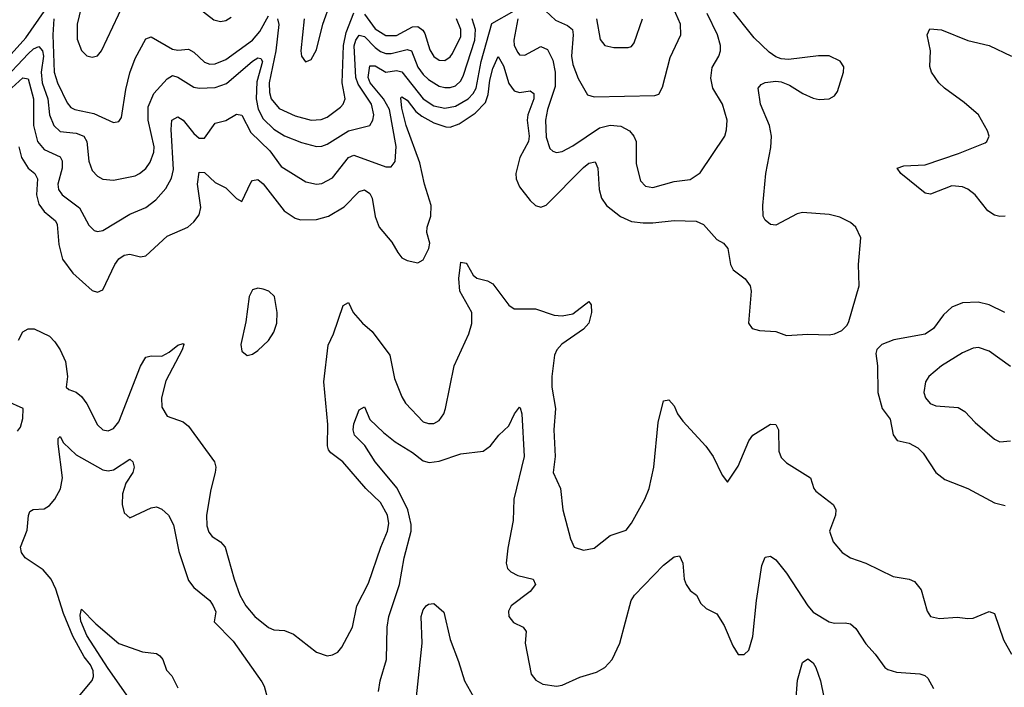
# Model space of a CAD drawing. Header units: inches. Extents: x 884549 to 1028252, y 526810 to 653624.
# Tile 871 of 1056: x 970318 to 974006, y 632325 to 634827. Entities that reach past the tile are written whole.
import ezdxf

# ---------------------------------------------------------------- set-up
doc = ezdxf.new("R2010")
doc.units = ezdxf.units.IN
doc.header["$MEASUREMENT"] = 0
doc.layers.add('A9673', color=7, linetype='Continuous')

msp = doc.modelspace()

# ---------------------------------------------------------------- linework, layer by layer
at = {"layer": 'A9673', "color": 5}
for points, elevation in [([(970556.7, 634910), (970533.8, 634810), (970533.8, 634753.8), (970550, 634710.9), (970570, 634692), (970590, 634686.5), (970610, 634691.5), (970624.1, 634710), (970709.2, 634890)], 2320), ([(972250, 634895.4), (972324.8, 634824.8), (972370, 634805.1), (972389.4, 634790), (972391.8, 634770), (972385.5, 634690), (972390, 634658.4), (972410, 634606), (972445.3, 634545.3), (972470, 634537.2), (972697.3, 634542.7), (972711.8, 634548.2), (972725.6, 634574.4), (972754.4, 634685.6), (972794.1, 634770), (972793.9, 634810), (972767.4, 634870)], 2260), ([(970274.8, 634685.2), (970340.7, 634759.3), (970410, 634857.5)], 2280), ([(970288.9, 634571.1), (970330, 634609.1), (970350, 634605.5), (970370.3, 634530), (970369.8, 634430), (970384.4, 634370), (970410, 634339.8), (970470, 634312.6), (970477.5, 634297.5), (970477.2, 634270), (970460.6, 634210), (970463, 634190), (970476.9, 634170), (970541.9, 634121.9), (970577.5, 634057.5), (970597, 634037), (970610, 634032.6), (970630, 634036.9), (970730, 634097.7), (970790, 634123.2), (970827.9, 634152.1), (970865.3, 634194.7), (970886.8, 634233.2), (970894, 634266), (970885.2, 634414.8), (970887.6, 634450), (970910, 634463), (970930.8, 634450.8), (970970, 634400.6), (970990, 634382.7), (970997.7, 634382.3), (971010, 634382.7), (971050, 634439.1), (971090.5, 634449.5), (971130, 634473), (971150, 634469.1), (971183.6, 634403.6), (971254.9, 634334.9), (971297, 634277), (971390, 634219.7), (971430, 634210.2), (971450, 634212.7), (971490, 634233.8), (971549.2, 634310), (971570, 634318.6), (971690, 634275.2), (971710, 634274.9), (971725.1, 634294.9), (971728.5, 634351.5), (971702.9, 634490), (971681.3, 634530), (971630.5, 634590), (971623.7, 634610), (971630, 634654.4), (971650, 634654.4), (971690, 634630.7), (971730, 634636.5), (971750, 634631), (971830, 634530.5), (971870, 634504.6), (971910, 634495.7), (971950, 634503.1), (971997.5, 634530), (972016.4, 634550), (972027.7, 634570), (972046.9, 634670), (972087.2, 634812.8), (972170, 634860.6)], 2240), ([(970315.4, 634350), (970325.3, 634310), (970350, 634270.7), (970375.1, 634250), (970384.6, 634230), (970380.6, 634170), (970390, 634135.3), (970410, 634107.8), (970452.6, 634072.6), (970458.8, 634058.8), (970464.8, 633984.8), (970478.6, 633930), (970517, 633877), (970590, 633811.8), (970610, 633806), (970630, 633814), (970674.7, 633910), (970690, 633931), (970710, 633945), (970730, 633948.4), (970770, 633938), (970790, 633942), (970870, 634015.2), (970947.3, 634050), (970970, 634069), (970990, 634096.1), (970997, 634123), (970984.4, 634210), (970990, 634255.8), (971010, 634254.7), (971050, 634216.5), (971090, 634196.4), (971130, 634157), (971150, 634146), (971183.7, 634216.3), (971190, 634223.9), (971210, 634227.6), (971230, 634211.7), (971308.2, 634110), (971350, 634083), (971370, 634076.3), (971430, 634077.9), (971475, 634090), (971534.1, 634125.9), (971590, 634182.7), (971610, 634189.3), (971630, 634175), (971637.9, 634157.9), (971649.6, 634089.6), (971665.2, 634050), (971712.7, 633992.7), (971734.4, 633954.4), (971750, 633934.9), (971770, 633924), (971810, 633915.6), (971830, 633927.2), (971851.3, 633970), (971853.9, 633990), (971843.2, 634030), (971844.4, 634050), (971857.9, 634090), (971859.7, 634130), (971834.8, 634210), (971816.6, 634290), (971766.2, 634430), (971750, 634494.7), (971746.3, 634533.7), (971750, 634537.2), (971770, 634525.3), (971802.5, 634482.5), (971824.7, 634464.7), (971870, 634440.4), (971914.9, 634425.1), (971930, 634424.6), (971963.7, 634436.3), (972023.8, 634476.2), (972063.3, 634516.7), (972073.4, 634546.6), (972079.5, 634600.5), (972090, 634644.2), (972110, 634688.9), (972130, 634654.2), (972150, 634587.7), (972170, 634559.8), (972190, 634553.4), (972230, 634559.8), (972244.2, 634550), (972243.8, 634530), (972221.2, 634470), (972219.1, 634450), (972226.9, 634390), (972223.5, 634370), (972192, 634310), (972177.2, 634250), (972178, 634230), (972190, 634200.8), (972230, 634148.9), (972250, 634130.3), (972270, 634124.2), (972290, 634131.6), (972430, 634273.5), (972450, 634288.6), (972474.1, 634294.1), (972483.8, 634270), (972488.7, 634190), (972497.9, 634157.9), (972515.8, 634130), (972568.8, 634088.8), (972610, 634071.2), (972653.9, 634066.1), (972690, 634065.3), (972770, 634074.8), (972852.1, 634072.1), (972879.4, 634059.4), (972930, 634002.8), (972954.8, 633990), (972970.5, 633970), (972980.3, 633910), (972990.3, 633890), (973035.9, 633856), (973054.3, 633830), (973058.3, 633810), (973048.8, 633690), (973061.3, 633670), (973090, 633662), (973150, 633658.2), (973190, 633643.2), (973270, 633648.6), (973350, 633645.6), (973370.6, 633649.4), (973398, 633662), (973418, 633682), (973424.6, 633695.4), (973462.6, 633830), (973460.8, 633910), (973469.2, 634010), (973450, 634048.8), (973430, 634067), (973390, 634087.1), (973350, 634096.8), (973250, 634104.8), (973230, 634099.3), (973150, 634057.4), (973130, 634059.6), (973110, 634076), (973103, 634090), (973101.5, 634130), (973113, 634250), (973131.6, 634348.4), (973133.9, 634390), (973126.7, 634430), (973093.1, 634510), (973084, 634570), (973095.9, 634584.1), (973110, 634591.3), (973150, 634596.5), (973170, 634594), (973201.6, 634581.6), (973251.7, 634550), (973290, 634532.7), (973312.8, 634527.2), (973349.8, 634530.2), (973370, 634541.5), (973381.7, 634558.3), (973404.1, 634630), (973405.2, 634650), (973391.5, 634671.5), (973350, 634690.8), (973310, 634691.7), (973197.7, 634677.7), (973170, 634679.8), (973150, 634687.8), (973125.3, 634705.3), (973070, 634759.1), (972976.1, 634876.1)], 2220), ([(970990, 634868.2), (971045.8, 634825.9), (971070, 634820.1), (971090, 634823.9), (971110, 634835.7)], 2320), ([(971383.9, 634830), (971371.3, 634710), (971374, 634690), (971389.1, 634669.1), (971393, 634670), (971410, 634678.2), (971430, 634713.4), (971453.5, 634810), (971482, 634890)], 2320), ([(970248.6, 634591.4), (970350, 634699.2), (970370, 634718.1), (970390, 634726.9), (970403.4, 634710), (970407.3, 634690), (970398.6, 634630), (970402.5, 634590), (970422.9, 634530), (970430.1, 634470.1), (970445.9, 634430), (970470, 634407.6), (970530, 634401.5), (970558.6, 634390), (970570.1, 634370), (970576.9, 634296.9), (970590, 634262), (970610, 634240.3), (970630, 634229.2), (970670, 634225.6), (970750, 634242), (970766.6, 634250), (970790, 634268.6), (970807.4, 634292.6), (970820.9, 634330), (970821.7, 634350), (970799.9, 634450), (970799.9, 634500.1), (970820.8, 634550), (970870, 634605.4), (970890, 634618), (970910, 634611.6), (970970, 634574.6), (970990.5, 634570.5), (971050, 634572.4), (971092.3, 634587.7), (971190, 634671.3), (971210, 634684.2), (971221.1, 634681.1), (971227.9, 634670), (971206.2, 634593.8), (971203.4, 634530), (971211.4, 634491.4), (971230, 634454.7), (971270, 634417.1), (971310, 634391.6), (971373.8, 634366.2), (971430, 634352.2), (971450, 634353.4), (971470, 634360.7), (971550, 634410.5), (971629.7, 634430), (971641.1, 634450), (971644.2, 634470), (971635.4, 634510), (971585.5, 634585.5), (971577.8, 634610), (971571, 634729), (971576.6, 634750), (971590, 634769.1), (971610, 634763.6), (971650, 634722.2), (971670, 634707.8), (971690, 634700.4), (971710, 634700.1), (971770, 634715.6), (971785.8, 634710), (971810, 634648.9), (971830, 634621.1), (971850, 634602.7), (971890, 634577.5), (971910, 634572.4), (971930, 634572.8), (971950, 634579.4), (971970, 634597.5), (971981.1, 634618.9), (972022.6, 634750), (972026.1, 634790), (972012.5, 634830)], 2260), ([(970445.8, 634830), (970442.7, 634770), (970447.2, 634630), (970459.9, 634590), (970495.8, 634515.8), (970510, 634497.7), (970524, 634490), (970595.2, 634475.2), (970670, 634441.3), (970690, 634445.3), (970699.1, 634460.9), (970715, 634564.9), (970730, 634627.6), (970750, 634681.5), (970790, 634754.7), (970810, 634762.2), (970890, 634716.7), (970910, 634712.5), (970950, 634716), (970970, 634705.5), (971010, 634667.7), (971030, 634660.5), (971050, 634661.1), (971090, 634677.8), (971190, 634749.7), (971218, 634782), (971250, 634840.7)], 2280), ([(971283.3, 634830), (971288.2, 634808.2), (971277.3, 634710), (971252.2, 634590), (971253.5, 634553.5), (971260.6, 634530), (971290, 634494.2), (971350, 634466.3), (971410, 634450.6), (971446.9, 634453.1), (971470, 634462), (971520.4, 634499.6), (971529.9, 634510.1), (971537.7, 634530), (971526.1, 634590), (971530.6, 634730), (971540.8, 634779.2), (971570, 634852.7)], 2280), ([(971610, 634847.5), (971650, 634792.1), (971690, 634768.1), (971730, 634768.1), (971790, 634800.4), (971810, 634801.3), (971828, 634788), (971835.5, 634775.5), (971854.4, 634714.4), (971869.2, 634689.2), (971890, 634675), (971910, 634674.5), (971930, 634687.4), (971939.4, 634700.6), (971970, 634764), (971970.8, 634790), (971954, 634830)], 2280), ([(972183.9, 634830), (972169.3, 634750), (972169.8, 634730), (972183.6, 634703.6), (972190, 634695.4), (972210, 634693.5), (972270, 634726), (972295.3, 634715.3), (972314.8, 634674.8), (972323.9, 634630), (972323.4, 634576.6), (972295.8, 634490), (972288.3, 634450), (972290, 634386.8), (972304.4, 634344.4), (972314.6, 634334.6), (972329.4, 634329.4), (972350, 634332.7), (972390, 634354), (972490, 634421.4), (972530, 634432.2), (972570, 634428.2), (972602.6, 634410), (972619, 634390), (972627.2, 634370), (972627.1, 634287.1), (972643.1, 634223.1), (972662.8, 634202.8), (972690, 634197.5), (972770, 634220.2), (972830, 634228.4), (972866.8, 634253.2), (972959.4, 634390), (972966.3, 634413.7), (972968.3, 634450), (972950.6, 634510), (972915, 634570), (972907.5, 634607.5), (972912.6, 634647.4), (972937.1, 634690), (972943.4, 634710), (972943.2, 634730), (972931.8, 634770), (972893.4, 634850)], 2240), ([(972479, 634830), (972492.3, 634752.3), (972510, 634730.3), (972543.1, 634723.1), (972598, 634722), (972610, 634725.8), (972620.4, 634739.6), (972651.6, 634830)], 2280), ([(974010, 634090.7), (973990, 634089), (973970, 634094.8), (973944.8, 634110), (973897, 634170), (973870, 634191.9), (973850, 634200.9), (973810, 634204.7), (973730, 634173.2), (973710, 634176.5), (973618.7, 634250), (973605.2, 634270), (973630, 634279), (973710, 634283.5), (973835, 634325), (973934.5, 634365.5), (973941.1, 634370), (973949.8, 634390), (973943.8, 634410), (973909.8, 634470), (973855.9, 634515.9), (973781.8, 634570), (973760.8, 634590), (973734, 634630), (973728, 634652), (973729.6, 634710), (973718, 634770), (973727.9, 634792.1), (973771.5, 634788.5), (973870, 634749.2), (973950, 634730.2), (974033, 634690)], 2180), ([(970313.9, 633626.1), (970330, 633657.6), (970350, 633668.7), (970371.8, 633668.2), (970430, 633641.2), (970450, 633619.8), (970470.1, 633590), (970490, 633546), (970497, 633490), (970492.7, 633450), (970501.6, 633441.6), (970530, 633431.1), (970550, 633414.7), (970570, 633387.9), (970610, 633309.1), (970630, 633290.2), (970650, 633286.7), (970670, 633295), (970690, 633319.7), (970770, 633528.9), (970790, 633562), (970810, 633567.1), (970850, 633566.3), (970878.4, 633581.6), (970910, 633607.8), (970930, 633613.6), (970933, 633610), (970926.7, 633590), (970865.8, 633474.2), (970849.2, 633410), (970850, 633374.8), (970870, 633341.3), (970930, 633320.3), (970950, 633303.7), (971048.2, 633170), (971052.7, 633150), (971050.2, 633130.2), (971033.6, 633066.4), (971018, 632970), (971018.9, 632930), (971026.1, 632906.1), (971039.1, 632890), (971070.2, 632870), (971087.6, 632850), (971121, 632730), (971142.7, 632670), (971165.7, 632630), (971199.4, 632590), (971250, 632549.4), (971270, 632540.9), (971310, 632537.8), (971344, 632524), (971430, 632456.5), (971470, 632443.1), (971490, 632446.4), (971510, 632457.1), (971524.7, 632475.3), (971564.5, 632550), (971580.6, 632630), (971624.7, 632715.3), (971670.3, 632849.7), (971696.4, 632910), (971701.4, 632938.6), (971695.8, 632970), (971670, 633018), (971615.3, 633070), (971528.7, 633170), (971483.9, 633203.9), (971475.2, 633215.2), (971470.6, 633230.6), (971472.7, 633310), (971457.1, 633470), (971473.1, 633606.9), (971494, 633650), (971530, 633756), (971550, 633767.7), (971567.2, 633730), (971602, 633690), (971638.3, 633658.3), (971704.7, 633570), (971722.5, 633482.5), (971750, 633413.4), (971763.8, 633390), (971830, 633320.1), (971850, 633313.4), (971870, 633314.1), (971890, 633325.1), (971906.3, 633350), (971912.9, 633370), (971945, 633530), (972000.4, 633650), (972011.5, 633688.5), (972012.1, 633730), (971966.4, 633810), (971962.6, 633857.4), (971970, 633918.7), (971990, 633914.9), (971994.9, 633910), (972017.3, 633870), (972030, 633858), (972070, 633848.4), (972090, 633837.5), (972150, 633757.3), (972170, 633743.2), (972250, 633743.6), (972320.2, 633720.2), (972350, 633717.1), (972390, 633725.1), (972450, 633770.4), (972458.5, 633758.5), (972459.6, 633730), (972449.6, 633690), (972430, 633666.6), (972348.4, 633611.6), (972330.1, 633590), (972321.6, 633570), (972311.6, 633490), (972311.8, 633450), (972324.6, 633370), (972318.5, 633290), (972323.8, 633190), (972317, 633130), (972344.4, 633070), (972353.1, 632990), (972381.8, 632881.8), (972394.9, 632850), (972430, 632838.5), (972470, 632846.3), (972530, 632893.5), (972590, 632914.3), (972610, 632940.3), (972659.4, 633030), (972676.5, 633070), (972693.3, 633150), (972710, 633318), (972730, 633398.8), (972750, 633403), (972770, 633379.3), (972782.3, 633350), (972802, 633322), (972888.9, 633228.9), (972916.2, 633190), (972950, 633120.7), (972970, 633094), (973010, 633154.4), (973050, 633248.9), (973065, 633270), (973130, 633311.8), (973150, 633310.2), (973160.1, 633290), (973161.6, 633210), (973170, 633186.3), (973190, 633166.2), (973280.3, 633110), (973292.9, 633070), (973300.2, 633060.2), (973365.3, 633010), (973370, 633002), (973375.6, 632990), (973374, 632970), (973351.5, 632910), (973364.9, 632870), (973399.2, 632830), (973430, 632810.2), (973487.7, 632790), (973590, 632740.4), (973650, 632730.3), (973670, 632722), (973694.4, 632690), (973718, 632610), (973730.3, 632590.3), (973763.2, 632583.2), (973830, 632588), (973870, 632582.7), (973890, 632584.4), (973950, 632608.9), (973970, 632601.3), (974003.2, 632503.2), (974033.4, 632450)], 2180), ([(974008.2, 633730), (973950, 633758.7), (973908.1, 633768.1), (973850, 633765.7), (973810, 633749.8), (973778.8, 633721.2), (973741.8, 633670), (973710, 633649), (973593, 633627), (973547.7, 633610), (973528.9, 633591.1), (973524.6, 633575.4), (973531.3, 633530), (973533.2, 633430), (973548.3, 633370), (973578.3, 633330), (973590, 633271), (973604.6, 633250), (973650, 633240.2), (973682.3, 633222.3), (973702.7, 633202.7), (973750, 633130.4), (973783.6, 633103.6), (973870, 633070.2), (973970, 633016.3), (974010, 633006)], 2220), ([(974030, 633527), (973950, 633584.4), (973910, 633598), (973890, 633596.5), (973850, 633578), (973771.5, 633530), (973723.5, 633490), (973711.2, 633470), (973704.5, 633430), (973711.4, 633410), (973728.3, 633388.3), (973750, 633379.7), (973833.7, 633373.7), (973858.5, 633358.5), (973897.2, 633317.2), (973970, 633255.3), (973990, 633245.5), (974030, 633248.5)], 2240), ([(970310, 633285.5), (970320.5, 633299.5), (970330, 633332), (970331.3, 633370), (970270, 633397.4)], 2180), ([(971662.4, 632310), (971668.4, 632350), (971692.3, 632430), (971695, 632550), (971701.3, 632590), (971741.4, 632710), (971758.7, 632810), (971784, 632910), (971785, 632935), (971771.7, 632990), (971731.7, 633071.7), (971649.5, 633170), (971611.2, 633231.2), (971572.6, 633270), (971567.8, 633290), (971570, 633313), (971590, 633365.5), (971610, 633376.3), (971629.3, 633329.3), (971680.3, 633280.3), (971724.8, 633244.8), (971790, 633205.2), (971830, 633174.3), (971852.5, 633167.5), (971890, 633172.9), (971970, 633200.3), (972054, 633210), (972081.2, 633230), (972112.7, 633270), (972150, 633304.9), (972172, 633350), (972190, 633374.9), (972192.4, 633372.4), (972199, 633350), (972208.2, 633190), (972168.8, 633030), (972166.9, 632950), (972146.7, 632846.7), (972140.9, 632790), (972145.8, 632770), (972157.8, 632757.8), (972184.2, 632744.2), (972242, 632730), (972250.2, 632710), (972230, 632683.9), (972158.9, 632630), (972149.1, 632610), (972150.3, 632590.3), (972167.8, 632567.8), (972204, 632550), (972214.8, 632534.8), (972211.5, 632490), (972234.6, 632374.6), (972251.5, 632351.5), (972277.3, 632337.3), (972328.9, 632328.9), (972350, 632333.4), (972416.8, 632363.2), (972478.3, 632381.7), (972510, 632398.9), (972537.8, 632430), (972566.8, 632490), (972609.2, 632650), (972620.7, 632670), (972730, 632783.2), (972770, 632814.3), (972790, 632818.4), (972802.8, 632790), (972807, 632730), (972814.2, 632710), (972830, 632687.4), (972853.4, 632670), (972870, 632638.8), (972890, 632621), (972930, 632600.5), (972957, 632557), (972990, 632480.4), (973010, 632447.7), (973032.1, 632447.9), (973050, 632464.7), (973064.9, 632515.1), (973078.1, 632650), (973098.5, 632781.5), (973110, 632812.4), (973130, 632816), (973150, 632802.6), (973190, 632753.4), (973270.2, 632630.2), (973290, 632606.7), (973350.9, 632570.9), (973370, 632565.5), (973410, 632566.7), (973430, 632562.7), (973450, 632545.7), (973487.6, 632487.6), (973522.6, 632450), (973559, 632399), (973570, 632391.8), (973602.5, 632382.4), (973690, 632375.6), (973709.2, 632369.2), (973719.7, 632359.7), (973740.8, 632320.8)], 2160), ([(970525.8, 632274.2), (970590, 632350.6), (970594.6, 632365.4), (970593.1, 632386.9), (970583.2, 632410), (970559.7, 632439.7), (970516.9, 632516.9), (970482.2, 632602.2), (970453.3, 632693.3), (970435.3, 632730), (970405.6, 632765.6), (970338.8, 632810), (970324.4, 632830), (970321.3, 632850), (970345.8, 632914.2), (970350.9, 632969.1), (970356.6, 632983.4), (970368.8, 632991.2), (970410, 632994.5), (970430, 633006.2), (970450, 633030.2), (970471.3, 633068.7), (970477.8, 633110), (970462, 633238), (970462.5, 633257.5), (970470, 633265.5), (970481.7, 633241.7), (970530, 633196.1), (970630, 633140.2), (970650, 633136.2), (970670, 633139.6), (970730, 633179.6), (970741.7, 633170), (970747.3, 633150), (970741.3, 633130), (970715.7, 633090), (970703.4, 633050), (970701.8, 633010), (970710, 632979.1), (970730, 632960.7), (970810, 632997.1), (970830, 633001.6), (970850, 632993), (970874.9, 632970), (970894.2, 632934.2), (970914.4, 632834.4), (970950, 632725.7), (970970, 632699.7), (971030, 632650.2), (971043.2, 632630), (971052.3, 632607.7), (971046, 632570), (971118, 632498), (971225.5, 632345.5), (971234, 632330), (971250.3, 632270)], 2160), ([(970734.9, 632274.9), (970650, 632395.2), (970570, 632519.5), (970547.5, 632572.5), (970544.5, 632595.5), (970550, 632617.6), (970603.5, 632563.5), (970690, 632489.3), (970778.4, 632458.4), (970830, 632451.7), (970843.6, 632443.6), (970853.7, 632430), (970868.5, 632390), (970887.7, 632367.7), (970910, 632323)], 2140), ([(971804.2, 632290), (971825.4, 632490), (971822.1, 632590), (971830, 632615.2), (971840.7, 632630), (971850, 632637), (971870, 632639.4), (971907.1, 632607.1), (971930, 632504), (971962.3, 632422.3), (971983.7, 632350), (972096.5, 632150)], 2140), ([(973225.2, 632270), (973231.6, 632351.6), (973250, 632418.4), (973270, 632431.3), (973290, 632417.3), (973300, 632400), (973318.4, 632350), (973330, 632287.7)], 2140)]:
    msp.add_lwpolyline(points, dxfattribs=dict(at, elevation=elevation))
at = {"layer": 'A9673', "color": 5, "elevation": 2220}
msp.add_lwpolyline([(971210, 633820.3), (971190, 633814.7), (971178, 633790), (971165.1, 633694.9), (971146, 633610), (971150, 633584.9), (971170, 633568.5), (971190, 633574), (971210, 633587), (971250, 633624.4), (971270, 633656.4), (971280.7, 633690), (971282.6, 633730), (971273, 633790), (971250.9, 633810), (971230, 633817.5)], close=True, dxfattribs=at)

doc.saveas('drawing.dxf')
